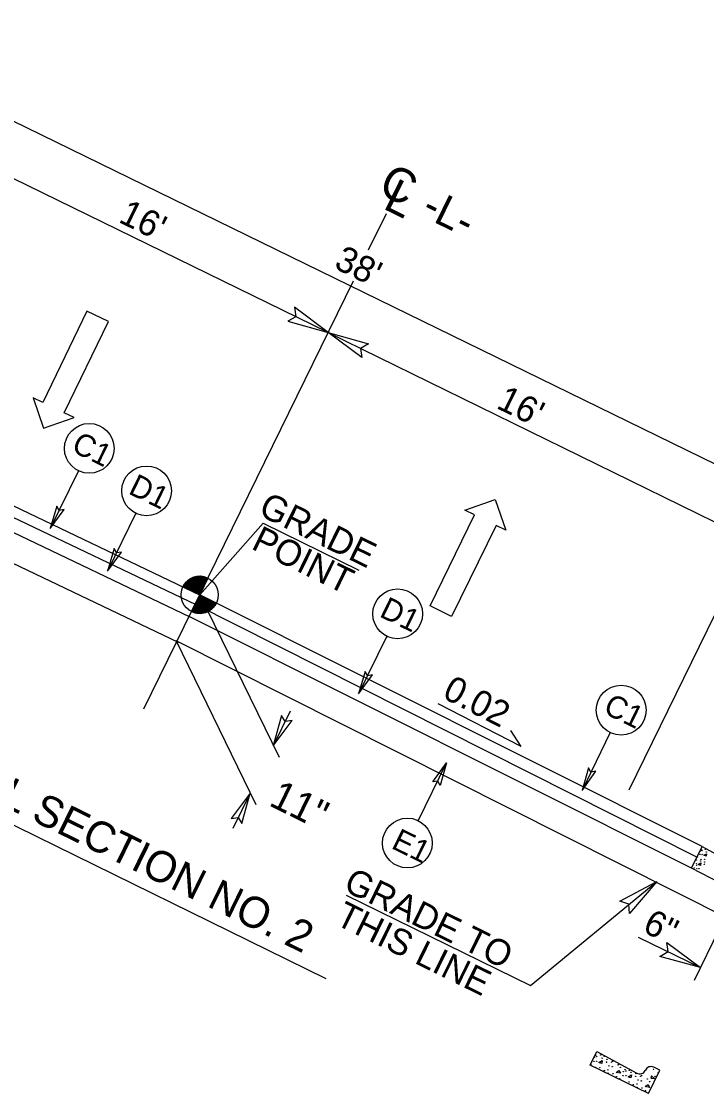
# Model space of a CAD drawing. Extents: x 1518247 to 1523638, y 635234 to 639927.
# Drawn here: x 1522926 to 1523190.1, y 636838.3 to 637251.2 of the extents above; entities that cross this region are included whole.
import ezdxf

# ---------------------------------------------------------------- set-up
doc = ezdxf.new("R2010")
doc.units = 0
for name, color, linetype in [('Prop Dimension', 7, 'Continuous'), ('Prop Dimension Text', 7, 'Continuous'), ('Prop Lane Arrow CELL', 7, 'Continuous'), ('Prop Shade Light', 7, 'Continuous'), ('Typical Curb CELL', 7, 'Continuous'), ('Typical Grade Point Symbol CELL', 7, 'Continuous'), ('Typical ID Circle CELL', 7, 'Continuous'), ('Typical Pavement Slope CELL', 7, 'Continuous'), ('Typical Pavement Slope Information CELL', 7, 'Continuous'), ('Typical Text Centerline CELL', 7, 'Continuous'), ('Typical Text General CELL', 7, 'Continuous'), ('Typical Text Grade Point CELL', 7, 'Continuous'), ('Typical Text ID Circle CELL', 7, 'Continuous'), ('Typical Text Label CELL', 7, 'Continuous')]:
    doc.layers.add(name, color=color, linetype=linetype)

# ---------------------------------------------------------------- blocks, each defined once
blk = doc.blocks.new('TERMINATOR')
at = {"layer": 'Prop Shade Light'}
blk.add_lwpolyline([(-0.469, 0.081), (0, 0), (-0.471, -0.083), (-0.411, 0)], close=True, dxfattribs=at)

msp = doc.modelspace()

# ---------------------------------------------------------------- linework, layer by layer
at = {"layer": 'Prop Dimension'}
for p, q in [((1523261.87, 637047.19), (1522843.93, 637251.22)), ((1523044.19, 637131.41), (1522835.23, 637233.41)), ((1523044.19, 637131.41), (1523253, 637029.09)), ((1523019.14, 637057.94), (1522994.69, 637030.37)), ((1523160.22, 636955.31), (1523210.57, 637058.06)), ((1522994.69, 637030.37), (1523025.28, 636967.8)), ((1522985.56, 637012.65), (1523016.37, 636949.62)), ((1523029.58, 636985.54), (1523023.04, 636972.19)), ((1523014.14, 636954.01), (1523007.43, 636940.32)), ((1523122.21, 636879.87), (1523170.91, 636920)), ((1523051.21, 636914.66), (1523122.21, 636879.87)), ((1523194.98, 636901.6), (1523185.27, 636881.78)), ((1523163.76, 636898.59), (1523187.74, 636886.84))]:
    msp.add_line(p, q, dxfattribs=at)
at = {"layer": 'Prop Lane Arrow CELL'}
for p, q in [((1522951.2, 637139.65), (1522934.22, 637104.45)), ((1522959.49, 637135.65), (1522951.2, 637139.65)), ((1522942.51, 637100.45), (1522959.49, 637135.65)), ((1522934.22, 637104.45), (1522930.45, 637106.27)), ((1522930.45, 637106.27), (1522934.42, 637094.59)), ((1522934.42, 637094.59), (1522946.29, 637098.63)), ((1522946.29, 637098.63), (1522942.51, 637100.45)), ((1523096.92, 637063.04), (1523108.56, 637067.13)), ((1523108.56, 637067.13), (1523112.71, 637055.3)), ((1523083.48, 637026.1), (1523100.68, 637061.2)), ((1523100.68, 637061.2), (1523096.92, 637063.04)), ((1523108.95, 637057.14), (1523091.75, 637022.05)), ((1523112.71, 637055.3), (1523108.95, 637057.14)), ((1523091.75, 637022.05), (1523083.48, 637026.1))]:
    msp.add_line(p, q, dxfattribs=at)
at = {"layer": 'Prop Shade Light'}
for points in [[(1522939.57, 637064.56), (1522937.05, 637055.92), (1522942.39, 637063.25), (1522940.47, 637062.92)], [(1522961.68, 637048.17), (1522959.16, 637039.53), (1522964.49, 637046.85), (1522962.57, 637046.53)], [(1523058.45, 637000.84), (1523055.93, 636992.19), (1523061.26, 636999.52), (1523059.35, 636999.2)], [(1523084.59, 636958.34), (1523089.87, 636965.64), (1523087.36, 636956.93), (1523086.44, 636958.64)], [(1523144.61, 636963.73), (1523142.08, 636955.08), (1523147.42, 636962.41), (1523145.5, 636962.08)]]:
    msp.add_lwpolyline(points, close=True, dxfattribs=at)
at = {"layer": 'Typical Curb CELL'}
for p, q in [((1523184.28, 636925.08), (1523188.38, 636933.44)), ((1523188.38, 636933.44), (1523200.65, 636926.77)), ((1523189.03, 636930.06), (1523190.07, 636930.61)), ((1523189.92, 636929.68), (1523189.03, 636930.06)), ((1523190.07, 636930.61), (1523189.92, 636929.68)), ((1523202.01, 636915.95), (1523184.28, 636925.08)), ((1523186.86, 636926.55), (1523187.9, 636927.1)), ((1523187.74, 636926.17), (1523186.86, 636926.55)), ((1523187.9, 636927.1), (1523187.74, 636926.17)), ((1523145.19, 636849.28), (1523147.76, 636854.51)), ((1523147.76, 636854.51), (1523163.16, 636846.17)), ((1523148.59, 636850.28), (1523149.89, 636850.98)), ((1523149.7, 636849.81), (1523148.59, 636850.28)), ((1523149.89, 636850.98), (1523149.7, 636849.81)), ((1523167.65, 636838.29), (1523145.19, 636849.28)), ((1523155.24, 636846.46), (1523156.3, 636847.22)), ((1523156.9, 636846.09), (1523155.24, 636846.46)), ((1523156.3, 636847.22), (1523156.9, 636846.09)), ((1523166.45, 636847.22), (1523166.5, 636847.32)), ((1523167.65, 636838.29), (1523172.04, 636847.28)), ((1523172.04, 636847.28), (1523169.7, 636848.42)), ((1523159.81, 636844.79), (1523161.11, 636845.49)), ((1523160.92, 636844.32), (1523159.81, 636844.79)), ((1523161.11, 636845.49), (1523160.92, 636844.32)), ((1523168.86, 636845.12), (1523168.62, 636844.23)), ((1523168.62, 636844.23), (1523170.05, 636844.04)), ((1523170.05, 636844.04), (1523168.86, 636845.12)), ((1523166.46, 636840.98), (1523167.52, 636841.73)), ((1523168.12, 636840.6), (1523166.46, 636840.98)), ((1523167.52, 636841.73), (1523168.12, 636840.6))]:
    msp.add_line(p, q, dxfattribs=at)
for centre, radius in [((1523186.51, 636929.43), 0.064), ((1523187.54, 636930.39), 0.064), ((1523187.63, 636931.61), 0.064), ((1523187.93, 636928.53), 0.064), ((1523188.09, 636932.25), 0.064), ((1523188.37, 636931.81), 0.064), ((1523188.39, 636930.38), 0.064), ((1523189.32, 636928.46), 0.064), ((1523189.59, 636932.32), 0.064), ((1523189.99, 636931.37), 0.064), ((1523185.35, 636925.12), 0.064), ((1523186.16, 636926.25), 0.064), ((1523186.2, 636928.3), 0.064), ((1523186.21, 636926.87), 0.064), ((1523186.35, 636924.89), 0.064), ((1523187.14, 636924.94), 0.064), ((1523187.81, 636927.86), 0.064), ((1523189.18, 636926.63), 0.064), ((1523189.34, 636927.46), 0.064), ((1523146.71, 636850.7), 0.0802), ((1523146.82, 636852.23), 0.0802), ((1523147.4, 636853.03), 0.0802), ((1523147.76, 636852.47), 0.0802), ((1523147.77, 636850.69), 0.0802), ((1523149.28, 636853.12), 0.0802), ((1523149.78, 636851.93), 0.0802), ((1523150.63, 636852.64), 0.0802), ((1523151.5, 636850.39), 0.0802), ((1523151.69, 636851.43), 0.0802), ((1523153.47, 636850.38), 0.0802), ((1523153.84, 636850.76), 0.0802), ((1523145.42, 636849.49), 0.0802), ((1523147.21, 636848.36), 0.0802), ((1523148.94, 636848.27), 0.0802), ((1523150.69, 636847.16), 0.0802), ((1523152.09, 636847.43), 0.0802), ((1523152.1, 636846.15), 0.0802), ((1523152.46, 636848.97), 0.0802), ((1523153.71, 636848.67), 0.0802), ((1523153.97, 636845.94), 0.0802), ((1523156.02, 636849.37), 0.0802), ((1523156.88, 636848.39), 0.0802), ((1523158.04, 636846.74), 0.0802), ((1523158.62, 636847.54), 0.0802), ((1523158.98, 636846.99), 0.0802), ((1523160.31, 636847.25), 0.0802), ((1523161, 636846.44), 0.0802), ((1523162.91, 636845.94), 0.0802), ((1523169.64, 636847.61), 0.0802), ((1523171.44, 636846.34), 0.0802), ((1523155.33, 636844.83), 0.0802), ((1523156.64, 636844), 0.0802), ((1523157.93, 636845.21), 0.0802), ((1523158.43, 636842.87), 0.0802), ((1523158.99, 636845.2), 0.0802), ((1523160.16, 636842.78), 0.0802), ((1523161.91, 636841.68), 0.0802), ((1523162.72, 636844.9), 0.0802), ((1523163.31, 636841.94), 0.0802), ((1523163.68, 636843.48), 0.0802), ((1523164.69, 636844.89), 0.0802), ((1523164.93, 636843.18), 0.0802), ((1523165.06, 636845.27), 0.0802), ((1523167.25, 636843.88), 0.0802), ((1523168.1, 636842.9), 0.0802), ((1523170.17, 636844.93), 0.0802), ((1523163.32, 636840.67), 0.0802), ((1523165.19, 636840.45), 0.0802), ((1523166.55, 636839.34), 0.0802)]:
    msp.add_circle(centre, radius, dxfattribs=at)
for centre, start, end in [((1523164.3, 636848.28), 241.5533, 333.9377), ((1523168.65, 636846.27), 63.9377, 153.9377)]:
    msp.add_arc(centre, 2.4, start, end, dxfattribs=at)
at = {"layer": 'Typical Grade Point Symbol CELL'}
for p, q in [((1522997.83, 637036.78), (1522994.69, 637030.37)), ((1522988.29, 637033.53), (1522994.69, 637030.37)), ((1522994.69, 637030.37), (1522988.29, 637033.53)), ((1522991.55, 637023.96), (1522994.69, 637030.37)), ((1522994.69, 637030.37), (1523001.1, 637027.23))]:
    msp.add_line(p, q, dxfattribs=at)
for points in [[(1522995.99, 637033.03), (1522990.17, 637035.89)], [(1522996.06, 637033.16), (1522990.29, 637035.99)], [(1522996.12, 637033.29), (1522990.41, 637036.09)], [(1522996.18, 637033.42), (1522990.54, 637036.18)], [(1522996.25, 637033.55), (1522990.68, 637036.28)], [(1522996.31, 637033.68), (1522990.81, 637036.37)], [(1522996.37, 637033.8), (1522990.96, 637036.46)], [(1522996.43, 637033.93), (1522991.11, 637036.54)], [(1522996.5, 637034.06), (1522991.26, 637036.63)], [(1522996.56, 637034.19), (1522991.4, 637036.72)], [(1522996.62, 637034.32), (1522991.57, 637036.79)], [(1522996.69, 637034.44), (1522991.73, 637036.87)], [(1522996.75, 637034.57), (1522991.9, 637036.95)], [(1522996.81, 637034.7), (1522992.08, 637037.02)], [(1522996.87, 637034.83), (1522992.26, 637037.09)], [(1522996.94, 637034.96), (1522992.45, 637037.16)], [(1522997, 637035.09), (1522992.66, 637037.22)], [(1522997.06, 637035.21), (1522992.86, 637037.27)], [(1522997.13, 637035.34), (1522993.08, 637037.33)], [(1522997.19, 637035.47), (1522993.3, 637037.38)], [(1522997.25, 637035.6), (1522993.53, 637037.42)], [(1522997.31, 637035.73), (1522993.78, 637037.46)], [(1522997.38, 637035.86), (1522994.04, 637037.49)], [(1522997.44, 637035.98), (1522994.33, 637037.5)], [(1522997.5, 637036.11), (1522994.64, 637037.51)], [(1522997.57, 637036.24), (1522994.97, 637037.51)], [(1522997.63, 637036.37), (1522995.33, 637037.49)], [(1522997.69, 637036.5), (1522995.78, 637037.43)], [(1522997.75, 637036.62), (1522996.3, 637037.34)], [(1522997.82, 637036.75), (1522997.12, 637037.09)], [(1522994.74, 637030.47), (1522988.33, 637033.61), (1522988.33, 637033.61)], [(1522994.8, 637030.6), (1522988.39, 637033.74)], [(1522994.86, 637030.73), (1522988.47, 637033.86)], [(1522994.93, 637030.85), (1522988.53, 637033.99)], [(1522994.99, 637030.98), (1522988.61, 637034.11)], [(1522995.05, 637031.11), (1522988.68, 637034.23)], [(1522995.12, 637031.24), (1522988.76, 637034.35)], [(1522995.18, 637031.37), (1522988.85, 637034.47)], [(1522995.24, 637031.5), (1522988.93, 637034.59)], [(1522995.3, 637031.62), (1522989.02, 637034.7)], [(1522995.37, 637031.75), (1522989.11, 637034.82)], [(1522995.43, 637031.88), (1522989.2, 637034.93)], [(1522995.49, 637032.01), (1522989.3, 637035.05)], [(1522995.55, 637032.14), (1522989.4, 637035.15)], [(1522995.62, 637032.27), (1522989.49, 637035.27)], [(1522995.68, 637032.39), (1522989.6, 637035.37)], [(1522995.74, 637032.52), (1522989.7, 637035.48)], [(1522995.81, 637032.65), (1522989.81, 637035.59)], [(1522995.87, 637032.78), (1522989.93, 637035.69)], [(1522995.93, 637032.91), (1522990.05, 637035.79)], [(1522999.13, 637024.79), (1522993.34, 637027.62)], [(1522999.25, 637024.89), (1522993.4, 637027.75)], [(1522999.37, 637024.99), (1522993.47, 637027.88)], [(1522999.49, 637025.09), (1522993.53, 637028.01)], [(1522999.61, 637025.19), (1522993.59, 637028.13)], [(1522999.71, 637025.3), (1522993.66, 637028.26)], [(1522999.82, 637025.4), (1522993.72, 637028.39)], [(1522999.92, 637025.51), (1522993.78, 637028.52)], [(1523000.01, 637025.62), (1522993.84, 637028.65)], [(1523000.12, 637025.73), (1522993.91, 637028.77)], [(1523000.21, 637025.85), (1522993.97, 637028.9)], [(1523000.3, 637025.96), (1522994.03, 637029.03)], [(1523000.39, 637026.07), (1522994.1, 637029.16)], [(1523000.48, 637026.19), (1522994.16, 637029.29)], [(1523000.56, 637026.31), (1522994.22, 637029.42)], [(1523000.64, 637026.43), (1522994.28, 637029.54)], [(1523000.72, 637026.55), (1522994.35, 637029.67)], [(1523000.79, 637026.67), (1522994.41, 637029.8)], [(1523000.87, 637026.8), (1522994.47, 637029.93)], [(1523000.93, 637026.92), (1522994.54, 637030.06)], [(1523001.01, 637027.04), (1522994.6, 637030.19)], [(1523001.07, 637027.17), (1523001.07, 637027.17), (1522994.66, 637030.31)], [(1522992.5, 637023.58), (1522991.58, 637024.03)], [(1522993.21, 637023.39), (1522991.65, 637024.16)], [(1522993.72, 637023.3), (1522991.71, 637024.29)], [(1522994.14, 637023.26), (1522991.77, 637024.42)], [(1522994.5, 637023.24), (1522991.83, 637024.54)], [(1522994.83, 637023.23), (1522991.9, 637024.67)], [(1522995.12, 637023.25), (1522991.96, 637024.8)], [(1522995.4, 637023.27), (1522992.02, 637024.93)], [(1522995.66, 637023.3), (1522992.09, 637025.06)], [(1522995.91, 637023.34), (1522992.15, 637025.18)], [(1522996.14, 637023.39), (1522992.21, 637025.31)], [(1522996.36, 637023.44), (1522992.27, 637025.44)], [(1522996.58, 637023.49), (1522992.34, 637025.57)], [(1522996.79, 637023.55), (1522992.4, 637025.7)], [(1522996.98, 637023.61), (1522992.46, 637025.83)], [(1522997.17, 637023.68), (1522992.53, 637025.95)], [(1522997.35, 637023.75), (1522992.59, 637026.08)], [(1522997.52, 637023.82), (1522992.65, 637026.21)], [(1522997.7, 637023.9), (1522992.71, 637026.34)], [(1522997.86, 637023.97), (1522992.78, 637026.47)], [(1522998.01, 637024.06), (1522992.84, 637026.6)], [(1522998.17, 637024.14), (1522992.9, 637026.72)], [(1522998.32, 637024.23), (1522992.97, 637026.85)], [(1522998.47, 637024.31), (1522993.03, 637026.98)], [(1522998.6, 637024.41), (1522993.09, 637027.11)], [(1522998.74, 637024.5), (1522993.15, 637027.24)], [(1522998.87, 637024.59), (1522993.22, 637027.36)], [(1522999.01, 637024.69), (1522993.28, 637027.49)]]:
    msp.add_lwpolyline(points, dxfattribs=at)
msp.add_circle((1522994.69, 637030.38), 7.14, dxfattribs=at)
for start, end in [(63.8867, 153.8867), (243.8867, 333.8867)]:
    msp.add_arc((1522994.69, 637030.38), 7.14, start, end, dxfattribs=at)
at = {"layer": 'Typical ID Circle CELL'}
for p, q in [((1522947.92, 637078.18), (1522937.05, 637055.92)), ((1522970.03, 637061.79), (1522959.16, 637039.53)), ((1523066.8, 637014.46), (1523055.93, 636992.19)), ((1523152.95, 636977.35), (1523142.08, 636955.08)), ((1523078.97, 636943.39), (1523089.87, 636965.64))]:
    msp.add_line(p, q, dxfattribs=at)
for centre in [(1522952.13, 637086.79), (1522974.23, 637070.4), (1523071, 637023.07), (1523157.16, 636985.96), (1523074.75, 636934.78)]:
    msp.add_circle(centre, 9.59, dxfattribs=at)
at = {"layer": 'Typical Pavement Slope CELL'}
for p, q in [((1522799.41, 637123.67), (1522994.84, 637030.3)), ((1522755.34, 637122.13), (1522986.45, 637012.21)), ((1522797.66, 637119.84), (1522993.16, 637026.68)), ((1522795.32, 637115.31), (1522990.92, 637021.86)), ((1523188.38, 636933.44), (1522994.69, 637030.37)), ((1523186.39, 636929.39), (1522992.86, 637026.83)), ((1523184.28, 636925.08), (1522990.43, 637022.1)), ((1523214.21, 636897.7), (1522985.56, 637012.65))]:
    msp.add_line(p, q, dxfattribs=at)
at = {"layer": 'Typical Pavement Slope Information CELL'}
for q in [(1523086.66, 636988.42), (1523114.62, 636978.12)]:
    msp.add_line((1523118.57, 636971.99), q, dxfattribs=at)
at = {"layer": 'Typical Text Centerline CELL'}
for p, q in [((1523059.82, 637163.29), (1523066.69, 637177.31)), ((1522973.2, 636986.51), (1523053.93, 637151.28))]:
    msp.add_line(p, q, dxfattribs=at)
at = {"layer": 'Typical Text Grade Point CELL'}
msp.add_line((1523019.14, 637057.94), (1523056.1, 637039.83), dxfattribs=at)
at = {"layer": 'Typical Text Label CELL'}
msp.add_line((1522861.46, 636971.76), (1523043.36, 636882.64), dxfattribs=at)

# ---------------------------------------------------------------- block references
at = {"layer": 'Prop Dimension'}
for p, xscale, yscale, rotation in [((1523044.19, 637131.41), 33.82820784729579, -36.41552511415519, -26.020730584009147), ((1523044.19, 637131.41), 33.82820784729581, 36.4155251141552, 153.89617982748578), ((1523023.04, 636972.19), 25.371155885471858, -27.31164383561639, -116.10382017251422), ((1523014.14, 636954.01), 25.371155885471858, -27.31164383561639, 63.89617982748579), ((1523170.91, 636920), 33.828207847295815, 36.41552511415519, 38.824609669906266), ((1523187.74, 636886.84), 33.82820784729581, 36.4155251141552, -26.103820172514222)]:
    msp.add_blockref('TERMINATOR', p, dxfattribs=dict(at, xscale=xscale, yscale=yscale, rotation=rotation))

# ---------------------------------------------------------------- texts
for s, height, rotation, p in [("16'", 9.969, 333.9793, (1522962.98, 637174.13)), ("38'", 9.969, 333.9793, (1523046.03, 637156.41)), ("16'", 9.969, 333.8962, (1523108.62, 637102.49)), ('11"', 11.189, 333.7115, (1523020.95, 636949.46)), ('6"', 9.969, 333.8962, (1523164.97, 636900.81))]:
    msp.add_text(s, height=height, rotation=rotation, dxfattribs=at).set_placement(p)
at = {"layer": 'Prop Dimension Text'}
for s, height, rotation, p in [('-L-', 11.962, 333.9793, (1523079.62, 637176.54)), ('TYPICAL SECTION NO. 2', 11.9625, 333.8962, (1522865.42, 636975.1))]:
    msp.add_text(s, height=height, rotation=rotation, dxfattribs=at).set_placement(p)
at = {"layer": 'Typical Pavement Slope Information CELL'}
msp.add_text('0.02', height=9.969, rotation=332.7504, dxfattribs=at).set_placement((1523087.82, 636990.91))
at = {"layer": 'Typical Text Centerline CELL'}
for s, height, rotation, p in [('C', 13.08, 333.8962, (1523062.96, 637185.27)), ('L', 13.09, 333.8431, (1523064.9, 637179.35))]:
    msp.add_text(s, height=height, rotation=rotation, dxfattribs=at).set_placement(p)
at = {"layer": 'Typical Text General CELL'}
for s, p in [('GRADE TO', (1523049.61, 636916.73)), ('THIS LINE', (1523046.46, 636903.72))]:
    msp.add_text(s, height=9.969, rotation=333.8962, dxfattribs=at).set_placement(p)
at = {"layer": 'Typical Text Grade Point CELL'}
for s, p in [('GRADE', (1523016.86, 637061.35)), ('POINT', (1523014.17, 637048.3))]:
    msp.add_text(s, height=9.969, rotation=333.8962, dxfattribs=at).set_placement(p)
at = {"layer": 'Typical Text ID Circle CELL'}
for s, rotation, p in [('C1', 333.9793, (1522944.8, 637085.86)), ('D1', 333.9793, (1522966.79, 637069.53)), ('D1', 333.9793, (1523063.57, 637022.2)), ('C1', 333.9793, (1523149.83, 636985.03)), ('E1', 333.8962, (1523068.15, 636932.97))]:
    msp.add_text(s, height=8.581, rotation=rotation, dxfattribs=at).set_placement(p)

doc.saveas('drawing.dxf')
